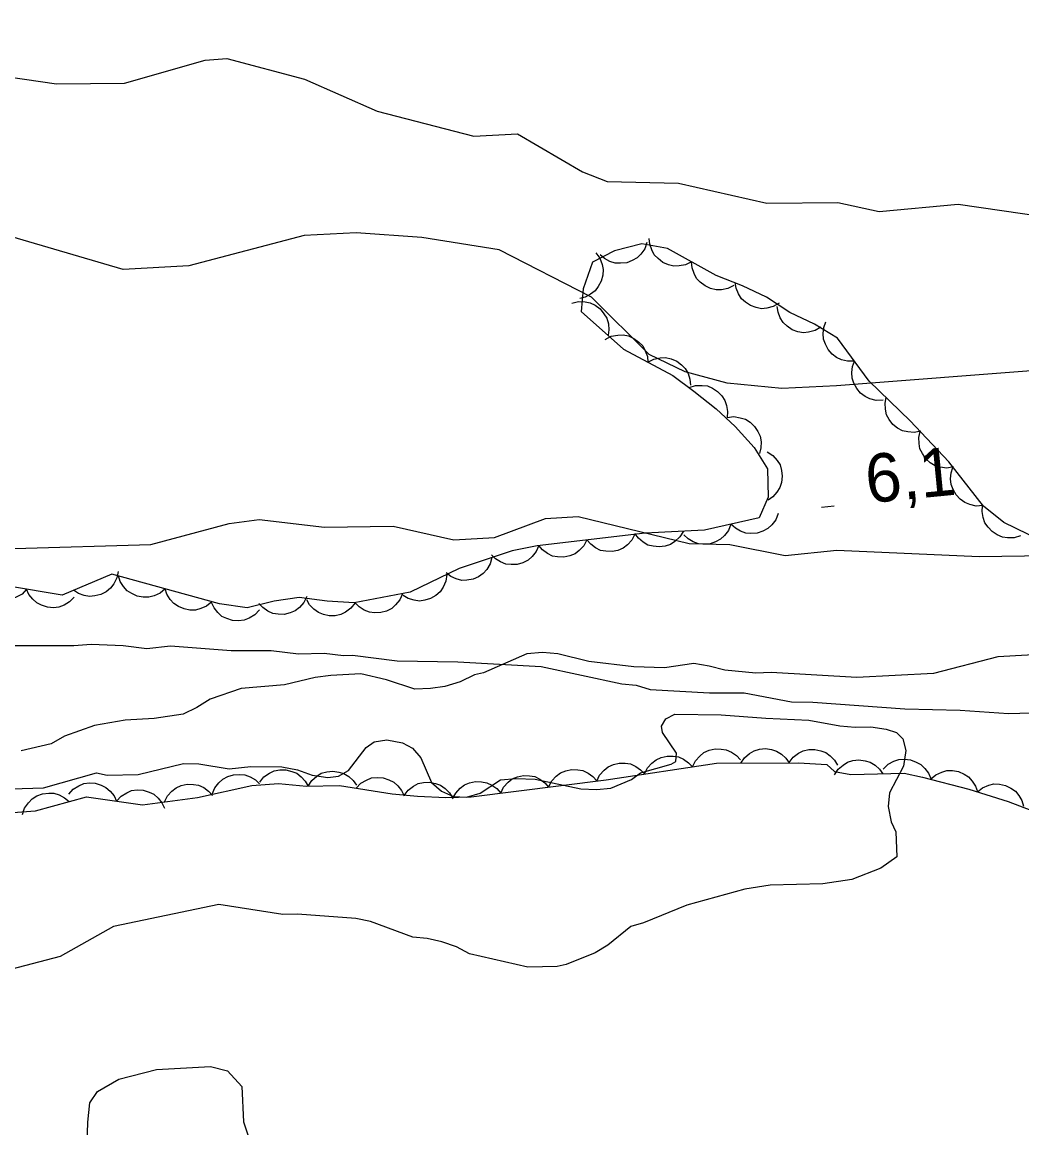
# Model space of a CAD drawing. Extents: x 336540 to 340074, y 5572036 to 5573747.
# Drawn here: x 336918 to 336980, y 5572619 to 5572687.6 of the extents above; entities that cross this region are included whole.
import ezdxf

# ---------------------------------------------------------------- set-up
doc = ezdxf.new("R2010")
doc.units = 0
for name, color, linetype in [('Niveau 1', 7, 'Continuous'), ('Niveau 2', 7, 'Continuous'), ('Niveau 22', 7, 'Continuous'), ('Niveau 3', 7, 'Continuous'), ('Niveau 44', 7, 'Continuous')]:
    doc.layers.add(name, color=color, linetype=linetype)

msp = doc.modelspace()

# ---------------------------------------------------------------- linework, layer by layer
at = {"layer": 'Niveau 1'}
for points in [[(336982.52, 5572648.44), (336978.46, 5572648.23), (336974.47, 5572647.18), (336969.72, 5572646.94), (336964.42, 5572647.24), (336963.46, 5572647.21), (336961.54, 5572647.39), (336960.58, 5572647.65), (336959.62, 5572647.8), (336957.82, 5572647.54), (336955.9, 5572647.6), (336953.13, 5572647.94), (336951.2, 5572648.4), (336950.24, 5572648.49), (336949.28, 5572648.41), (336946.6, 5572647.22), (336946.04, 5572647.1), (336945.15, 5572646.68), (336944.2, 5572646.38), (336943.3, 5572646.25), (336942.34, 5572646.22), (336940.58, 5572646.8), (336938.99, 5572647.16), (336937.13, 5572647.06), (336936.17, 5572646.93), (336934.27, 5572646.49), (336931.57, 5572646.26), (336929.66, 5572645.6), (336928.83, 5572645.07), (336927.99, 5572644.66), (336926.19, 5572644.39), (336924.39, 5572644.29), (336922.48, 5572643.97), (336920.63, 5572643.3), (336919.8, 5572642.83), (336917.95, 5572642.4)], [(336948.61, 5572640.67), (336949.8, 5572640.64), (336952.63, 5572640.03), (336953.59, 5572640), (336954.49, 5572640.07), (336955.77, 5572640.61), (336956.33, 5572641.02), (336958.23, 5572641.57), (336958.51, 5572641.74), (336958.56, 5572642.25), (336957.68, 5572643.53), (336957.62, 5572643.92), (336957.89, 5572644.38), (336958.45, 5572644.67), (336961.32, 5572644.63), (336964.09, 5572644.41), (336966.75, 5572644.3), (336968.67, 5572643.95), (336969.63, 5572643.86), (336970.59, 5572643.88), (336971.55, 5572643.73), (336972.18, 5572643.52), (336972.58, 5572643.14), (336972.77, 5572642.41), (336972.62, 5572641.44), (336971.75, 5572639.79), (336971.66, 5572638.94), (336971.85, 5572637.99), (336972.15, 5572637.37), (336972.21, 5572635.82), (336971.21, 5572635.13), (336969.42, 5572634.41), (336967.62, 5572634.14), (336964.35, 5572634.07), (336962.78, 5572633.81), (336959.19, 5572632.82), (336956.51, 5572631.74), (336955.73, 5572631.5), (336954.29, 5572630.34), (336953.51, 5572629.87), (336951.72, 5572629.15), (336951.16, 5572629.03), (336949.35, 5572628.99), (336945.73, 5572629.81), (336944.93, 5572630.24), (336944.02, 5572630.56), (336943.11, 5572630.76), (336942.21, 5572630.85), (336939.59, 5572631.81), (336938.68, 5572632.01), (336935.07, 5572632.27), (336934.17, 5572632.25), (336930.2, 5572632.87), (336923.66, 5572631.5), (336920.37, 5572629.64), (336915.53, 5572628.38)], [(336916.03, 5572639.99), (336919.33, 5572640.1), (336922.62, 5572641.02), (336923.28, 5572640.88), (336925.2, 5572640.93), (336928, 5572641.61), (336928.96, 5572641.58), (336930.83, 5572641.28), (336932.18, 5572641.42), (336934.1, 5572641.41), (336935.06, 5572641.21), (336935.97, 5572640.89), (336936.94, 5572640.74), (336937.61, 5572640.82), (336938.22, 5572641.17), (336939.32, 5572642.6), (336939.82, 5572642.95), (336940.6, 5572643.08), (336941.57, 5572642.88), (336942.2, 5572642.56), (336942.72, 5572641.95), (336943.37, 5572640.44), (336944, 5572639.89), (336944.74, 5572639.57), (336945.54, 5572639.53), (336946.38, 5572639.77), (336947.65, 5572640.59), (336948.61, 5572640.67)], [(336921.9, 5572613.11), (336922.08, 5572619.38), (336922.2, 5572620.58), (336922.68, 5572621.28), (336923.99, 5572622.04), (336926.33, 5572622.65), (336929.68, 5572622.82), (336930.73, 5572622.55), (336931.61, 5572621.58), (336931.73, 5572619.39), (336932.73, 5572616.38)]]:
    msp.add_lwpolyline(points, dxfattribs=at)
at = {"layer": 'Niveau 2'}
for points in [[(336893.33, 5572688.13), (336896.82, 5572686.1), (336898.2, 5572685.67), (336901.75, 5572685.51), (336907.13, 5572686.13), (336909.17, 5572686.24), (336915.01, 5572684.49), (336920.13, 5572683.73), (336924.35, 5572683.78), (336929.35, 5572685.21), (336930.69, 5572685.3), (336935.51, 5572684.02), (336940, 5572682.05), (336946, 5572680.49), (336948.7, 5572680.63), (336952.73, 5572678.28), (336954.26, 5572677.69), (336958.68, 5572677.59), (336964.16, 5572676.34)], [(336964.16, 5572676.34), (336968.55, 5572676.38), (336971.12, 5572675.83), (336976.01, 5572676.27), (336988.11, 5572674.52), (336994.24, 5572673.99), (336996.41, 5572674.1), (337001.75, 5572675.38), (337014.28, 5572675.68), (337017, 5572675.48), (337020.09, 5572674.64), (337022.81, 5572674.44), (337024.18, 5572673.82), (337027.83, 5572673.48)], [(336981.61, 5572666.04), (336968.47, 5572665.02), (336965.09, 5572664.86), (336961.69, 5572665.18), (336959.1, 5572665.89), (336956.86, 5572666.96), (336953.29, 5572670.51), (336947.56, 5572673.44), (336942.77, 5572674.22), (336938.71, 5572674.51), (336935.49, 5572674.34), (336928.33, 5572672.45), (336924.27, 5572672.24), (336916.88, 5572674.41)], [(336917.53, 5572654.94), (336925.99, 5572655.19), (336930.84, 5572656.49), (336932.69, 5572656.74), (336936.75, 5572656.26), (336940.99, 5572656.32), (336944.76, 5572655.48), (336947.28, 5572655.61), (336950.44, 5572656.8), (336952.47, 5572656.92), (336959.33, 5572655.24), (336961.86, 5572655.18), (336965.28, 5572654.51), (336968.48, 5572654.83), (336977.3, 5572654.44), (336981.53, 5572654.5)]]:
    msp.add_lwpolyline(points, dxfattribs=at)
at = {"layer": 'Niveau 22'}
msp.add_lwpolyline([(336917.41, 5572648.92), (336921.21, 5572648.93), (336922.28, 5572649.01), (336924.27, 5572648.93), (336925.74, 5572648.74), (336927.19, 5572648.9), (336930.95, 5572648.61), (336933.43, 5572648.61), (336935.14, 5572648.41), (336936.72, 5572648.45), (336937.91, 5572648.31), (336938.47, 5572648.32), (336941.25, 5572647.98), (336945.01, 5572647.92), (336950.16, 5572647.63), (336955.16, 5572646.55), (336956.06, 5572646.46), (336956.92, 5572646.19), (336960.59, 5572645.99), (336962.74, 5572645.98), (336965.68, 5572645.43), (336967.01, 5572645.42), (336972.7, 5572645), (336976.14, 5572644.92), (336979.13, 5572644.71), (336982.61, 5572644.81)], dxfattribs=at)
at = {"layer": 'Niveau 3'}
msp.add_line((336967.53, 5572657.5), (336968.33, 5572657.58), dxfattribs=at)
at = {"layer": 'Niveau 44'}
for points in [[(336981.86, 5572655.08), (336978.84, 5572656.55), (336977.57, 5572657.55), (336975.42, 5572660.3), (336973.04, 5572662.84), (336970.49, 5572665.31), (336968.54, 5572667.98), (336967.1, 5572668.84), (336965.57, 5572669.57), (336964.13, 5572670.52), (336962.65, 5572671.21), (336961.02, 5572671.85), (336957.99, 5572673.54), (336956.41, 5572673.83), (336954.72, 5572673.38), (336953.35, 5572672.69), (336952.77, 5572671.04), (336952.65, 5572669.63), (336955.27, 5572667.29), (336958.33, 5572665.66), (336959.63, 5572664.69), (336961.01, 5572663.6), (336962.19, 5572662.49), (336963.36, 5572661.19), (336964.2, 5572659.87), (336964.23, 5572658.12), (336963.68, 5572656.84), (336960.28, 5572656.07), (336956.61, 5572655.89), (336949.92, 5572655.11), (336948.37, 5572654.8), (336945.09, 5572653.69), (336942.04, 5572652.22), (336938.59, 5572651.56), (336936.91, 5572651.67), (336935.18, 5572651.89), (336933.63, 5572651.67), (336931.94, 5572651.25), (336930.24, 5572651.51), (336923.56, 5572653.35), (336920.49, 5572652.05), (336913.7, 5572653.18)], [(336956.72, 5572673.91), (336956.59, 5572673.52), (336956.35, 5572673.19), (336956.12, 5572672.95), (336955.81, 5572672.78), (336955.47, 5572672.65), (336955.08, 5572672.62), (336954.76, 5572672.62), (336954.42, 5572672.73), (336954.1, 5572672.91), (336953.82, 5572673.14)], [(336959.49, 5572672.7), (336959.12, 5572672.52), (336958.72, 5572672.45), (336958.39, 5572672.43), (336958.05, 5572672.52), (336957.71, 5572672.67), (336957.41, 5572672.91), (336957.18, 5572673.14), (336957.02, 5572673.45), (336956.9, 5572673.81), (336956.87, 5572674.16)], [(336953.55, 5572673.26), (336953.8, 5572672.93), (336953.94, 5572672.54), (336954.01, 5572672.22), (336953.98, 5572671.87), (336953.89, 5572671.51), (336953.7, 5572671.18), (336953.51, 5572670.91), (336953.23, 5572670.7), (336952.9, 5572670.52), (336952.56, 5572670.43)], [(336962.11, 5572671.24), (336961.74, 5572671.05), (336961.34, 5572670.98), (336961.01, 5572670.97), (336960.67, 5572671.06), (336960.33, 5572671.21), (336960.03, 5572671.45), (336959.8, 5572671.68), (336959.64, 5572671.99), (336959.52, 5572672.34), (336959.49, 5572672.7)], [(336964.91, 5572670.15), (336964.55, 5572669.94), (336964.16, 5572669.84), (336963.83, 5572669.8), (336963.49, 5572669.87), (336963.14, 5572669.99), (336962.82, 5572670.21), (336962.58, 5572670.42), (336962.39, 5572670.72), (336962.25, 5572671.07), (336962.19, 5572671.42)], [(336952.07, 5572670.14), (336952.48, 5572670.25), (336952.89, 5572670.23), (336953.21, 5572670.17), (336953.52, 5572670.01), (336953.82, 5572669.79), (336954.06, 5572669.49), (336954.24, 5572669.21), (336954.33, 5572668.87), (336954.36, 5572668.5), (336954.31, 5572668.15)], [(336967.5, 5572668.65), (336967.14, 5572668.44), (336966.74, 5572668.34), (336966.42, 5572668.31), (336966.07, 5572668.37), (336965.72, 5572668.5), (336965.41, 5572668.72), (336965.17, 5572668.94), (336964.98, 5572669.24), (336964.85, 5572669.58), (336964.79, 5572669.94)], [(336969.58, 5572666.55), (336969.16, 5572666.54), (336968.77, 5572666.64), (336968.47, 5572666.77), (336968.19, 5572666.99), (336967.95, 5572667.27), (336967.78, 5572667.61), (336967.66, 5572667.92), (336967.65, 5572668.27), (336967.69, 5572668.64), (336967.81, 5572668.98)], [(336954.14, 5572667.89), (336954.51, 5572668.09), (336954.91, 5572668.17), (336955.24, 5572668.19), (336955.58, 5572668.11), (336955.92, 5572667.96), (336956.22, 5572667.73), (336956.46, 5572667.5), (336956.62, 5572667.19), (336956.75, 5572666.84), (336956.78, 5572666.48)], [(336956.78, 5572666.48), (336957.15, 5572666.68), (336957.55, 5572666.76), (336957.88, 5572666.78), (336958.23, 5572666.69), (336958.57, 5572666.55), (336958.87, 5572666.32), (336959.1, 5572666.09), (336959.27, 5572665.78), (336959.39, 5572665.43), (336959.43, 5572665.07)], [(336971.35, 5572664.13), (336970.93, 5572664.12), (336970.54, 5572664.22), (336970.24, 5572664.35), (336969.96, 5572664.57), (336969.72, 5572664.85), (336969.55, 5572665.19), (336969.43, 5572665.49), (336969.42, 5572665.85), (336969.46, 5572666.21), (336969.58, 5572666.55)], [(336959.34, 5572664.92), (336959.74, 5572665.05), (336960.14, 5572665.05), (336960.47, 5572665.01), (336960.79, 5572664.87), (336961.1, 5572664.67), (336961.36, 5572664.39), (336961.55, 5572664.12), (336961.66, 5572663.79), (336961.72, 5572663.42), (336961.69, 5572663.06)], [(336973.69, 5572662.21), (336973.28, 5572662.12), (336972.88, 5572662.16), (336972.56, 5572662.23), (336972.25, 5572662.4), (336971.96, 5572662.63), (336971.74, 5572662.94), (336971.57, 5572663.23), (336971.5, 5572663.57), (336971.48, 5572663.94), (336971.54, 5572664.29)], [(336961.69, 5572663.05), (336962.1, 5572663.11), (336962.5, 5572663.04), (336962.82, 5572662.95), (336963.11, 5572662.76), (336963.38, 5572662.5), (336963.59, 5572662.18), (336963.73, 5572661.89), (336963.79, 5572661.54), (336963.78, 5572661.17), (336963.69, 5572660.82)], [(336975.71, 5572659.99), (336975.3, 5572659.92), (336974.9, 5572659.98), (336974.58, 5572660.06), (336974.28, 5572660.25), (336974.01, 5572660.5), (336973.79, 5572660.82), (336973.64, 5572661.11), (336973.59, 5572661.45), (336973.58, 5572661.82), (336973.66, 5572662.18)], [(336964.18, 5572660.93), (336964.53, 5572660.71), (336964.79, 5572660.4), (336964.97, 5572660.12), (336965.07, 5572659.78), (336965.1, 5572659.41), (336965.05, 5572659.03), (336964.96, 5572658.72), (336964.77, 5572658.42), (336964.53, 5572658.14), (336964.23, 5572657.94)], [(336977.53, 5572657.6), (336977.12, 5572657.57), (336976.72, 5572657.66), (336976.41, 5572657.78), (336976.13, 5572657.99), (336975.88, 5572658.26), (336975.7, 5572658.6), (336975.57, 5572658.9), (336975.54, 5572659.25), (336975.57, 5572659.62), (336975.68, 5572659.96)], [(336964.86, 5572657.11), (336964.71, 5572656.72), (336964.46, 5572656.4), (336964.22, 5572656.17), (336963.91, 5572656.01), (336963.55, 5572655.89), (336963.17, 5572655.87), (336962.85, 5572655.89), (336962.52, 5572656.01), (336962.2, 5572656.2), (336961.93, 5572656.44)], [(336979.88, 5572655.73), (336979.48, 5572655.6), (336979.07, 5572655.6), (336978.75, 5572655.64), (336978.42, 5572655.78), (336978.11, 5572655.98), (336977.86, 5572656.26), (336977.66, 5572656.53), (336977.55, 5572656.86), (336977.5, 5572657.23), (336977.52, 5572657.59)], [(336961.93, 5572656.44), (336961.78, 5572656.06), (336961.53, 5572655.74), (336961.29, 5572655.51), (336960.98, 5572655.34), (336960.63, 5572655.23), (336960.25, 5572655.21), (336959.92, 5572655.23), (336959.59, 5572655.35), (336959.27, 5572655.54), (336959.01, 5572655.78)], [(336955.98, 5572655.82), (336955.79, 5572655.45), (336955.51, 5572655.16), (336955.25, 5572654.95), (336954.92, 5572654.82), (336954.56, 5572654.75), (336954.17, 5572654.77), (336953.85, 5572654.82), (336953.54, 5572654.98), (336953.24, 5572655.2), (336953, 5572655.47)], [(336958.98, 5572656.01), (336958.76, 5572655.65), (336958.46, 5572655.38), (336958.18, 5572655.19), (336957.85, 5572655.09), (336957.48, 5572655.04), (336957.1, 5572655.08), (336956.78, 5572655.15), (336956.48, 5572655.33), (336956.2, 5572655.57), (336955.98, 5572655.86)], [(336950.02, 5572655.13), (336949.86, 5572654.75), (336949.6, 5572654.43), (336949.36, 5572654.21), (336949.04, 5572654.05), (336948.69, 5572653.95), (336948.3, 5572653.94), (336947.98, 5572653.96), (336947.65, 5572654.1), (336947.34, 5572654.29), (336947.08, 5572654.54)], [(336953, 5572655.47), (336952.81, 5572655.1), (336952.53, 5572654.81), (336952.27, 5572654.6), (336951.94, 5572654.48), (336951.58, 5572654.4), (336951.19, 5572654.42), (336950.87, 5572654.47), (336950.56, 5572654.63), (336950.26, 5572654.85), (336950.02, 5572655.12)], [(336947.12, 5572654.38), (336947.01, 5572653.98), (336946.8, 5572653.63), (336946.58, 5572653.38), (336946.29, 5572653.18), (336945.95, 5572653.04), (336945.57, 5572652.98), (336945.25, 5572652.96), (336944.91, 5572653.05), (336944.57, 5572653.2), (336944.28, 5572653.42)], [(336923.96, 5572653.52), (336923.87, 5572653.11), (336923.68, 5572652.75), (336923.49, 5572652.48), (336923.21, 5572652.26), (336922.89, 5572652.09), (336922.51, 5572652), (336922.19, 5572651.96), (336921.84, 5572652.03), (336921.49, 5572652.15), (336921.19, 5572652.35)], [(336926.87, 5572652.44), (336926.55, 5572652.17), (336926.18, 5572652.01), (336925.86, 5572651.91), (336925.51, 5572651.92), (336925.14, 5572651.98), (336924.8, 5572652.15), (336924.52, 5572652.31), (336924.28, 5572652.58), (336924.09, 5572652.9), (336923.97, 5572653.24)], [(336944.32, 5572653.32), (336944.26, 5572652.91), (336944.09, 5572652.54), (336943.91, 5572652.26), (336943.64, 5572652.03), (336943.32, 5572651.84), (336942.96, 5572651.74), (336942.63, 5572651.68), (336942.29, 5572651.73), (336941.93, 5572651.84), (336941.62, 5572652.02)], [(336918.28, 5572652.42), (336918, 5572652.11), (336917.64, 5572651.91), (336917.34, 5572651.79), (336916.99, 5572651.76), (336916.62, 5572651.79), (336916.25, 5572651.91), (336915.96, 5572652.05), (336915.7, 5572652.29), (336915.47, 5572652.58), (336915.32, 5572652.91)], [(336921.24, 5572651.92), (336920.95, 5572651.62), (336920.6, 5572651.42), (336920.29, 5572651.3), (336919.94, 5572651.26), (336919.58, 5572651.29), (336919.21, 5572651.42), (336918.92, 5572651.56), (336918.66, 5572651.8), (336918.43, 5572652.09), (336918.28, 5572652.42)], [(336929.76, 5572651.64), (336929.44, 5572651.37), (336929.07, 5572651.21), (336928.75, 5572651.12), (336928.4, 5572651.12), (336928.04, 5572651.19), (336927.69, 5572651.35), (336927.41, 5572651.52), (336927.18, 5572651.78), (336926.98, 5572652.1), (336926.87, 5572652.44)], [(336935.65, 5572651.96), (336935.47, 5572651.58), (336935.19, 5572651.28), (336934.93, 5572651.07), (336934.61, 5572650.94), (336934.25, 5572650.85), (336933.87, 5572650.86), (336933.54, 5572650.91), (336933.23, 5572651.06), (336932.92, 5572651.27), (336932.68, 5572651.53)], [(336938.64, 5572651.56), (336938.38, 5572651.23), (336938.05, 5572650.99), (336937.76, 5572650.84), (336937.41, 5572650.77), (336937.04, 5572650.76), (336936.67, 5572650.85), (336936.36, 5572650.96), (336936.08, 5572651.17), (336935.82, 5572651.44), (336935.64, 5572651.75)], [(336941.58, 5572652.13), (336941.42, 5572651.75), (336941.15, 5572651.44), (336940.91, 5572651.22), (336940.59, 5572651.06), (336940.24, 5572650.96), (336939.85, 5572650.95), (336939.53, 5572650.98), (336939.2, 5572651.12), (336938.89, 5572651.31), (336938.64, 5572651.57)], [(336932.71, 5572651.13), (336932.43, 5572650.83), (336932.08, 5572650.62), (336931.77, 5572650.49), (336931.42, 5572650.46), (336931.05, 5572650.48), (336930.69, 5572650.6), (336930.39, 5572650.73), (336930.13, 5572650.97), (336929.9, 5572651.26), (336929.75, 5572651.59)], [(336956.58, 5572640.96), (336956.76, 5572641.33), (336957.03, 5572641.63), (336957.29, 5572641.84), (336957.61, 5572641.98), (336957.97, 5572642.07), (336958.35, 5572642.06), (336958.68, 5572642.02), (336958.99, 5572641.87), (336959.3, 5572641.66), (336959.54, 5572641.4)], [(336959.54, 5572641.4), (336959.73, 5572641.77), (336960, 5572642.07), (336960.25, 5572642.29), (336960.58, 5572642.43), (336960.94, 5572642.51), (336961.32, 5572642.5), (336961.64, 5572642.46), (336961.96, 5572642.32), (336962.27, 5572642.11), (336962.51, 5572641.84)], [(336962.53, 5572641.63), (336962.76, 5572641.97), (336963.08, 5572642.23), (336963.36, 5572642.4), (336963.7, 5572642.49), (336964.06, 5572642.53), (336964.44, 5572642.47), (336964.76, 5572642.38), (336965.05, 5572642.19), (336965.33, 5572641.93), (336965.53, 5572641.64)], [(336965.53, 5572641.67), (336965.78, 5572642.01), (336966.11, 5572642.24), (336966.4, 5572642.4), (336966.75, 5572642.47), (336967.12, 5572642.48), (336967.49, 5572642.39), (336967.8, 5572642.29), (336968.08, 5572642.08), (336968.34, 5572641.81), (336968.52, 5572641.5)], [(336915.17, 5572638.4), (336918.84, 5572638.68), (336922, 5572639.55), (336925.47, 5572639.05), (336928.88, 5572639.51), (336932.24, 5572640.24), (336933.89, 5572640.36), (336935.62, 5572640.21), (336937.67, 5572640.24), (336940.94, 5572639.72), (336942.51, 5572639.59), (336944.26, 5572639.51), (336945.82, 5572639.55), (336954.2, 5572640.6), (336961.03, 5572641.62), (336966.12, 5572641.64), (336967.86, 5572641.54), (336968.34, 5572641.11), (336969.35, 5572640.92), (336972.67, 5572641), (336973.8, 5572640.77), (336976.66, 5572640.01), (336979.11, 5572639.26), (336981.65, 5572638.29)], [(336953.61, 5572640.51), (336953.79, 5572640.89), (336954.07, 5572641.19), (336954.32, 5572641.4), (336954.64, 5572641.54), (336955, 5572641.63), (336955.38, 5572641.62), (336955.71, 5572641.58), (336956.03, 5572641.43), (336956.33, 5572641.22), (336956.58, 5572640.96)], [(336968.34, 5572640.9), (336968.57, 5572641.25), (336968.88, 5572641.51), (336969.16, 5572641.69), (336969.49, 5572641.79), (336969.86, 5572641.83), (336970.24, 5572641.77), (336970.56, 5572641.69), (336970.86, 5572641.51), (336971.13, 5572641.26), (336971.34, 5572640.97)], [(336971.37, 5572641.26), (336971.67, 5572641.56), (336972.03, 5572641.75), (336972.34, 5572641.86), (336972.69, 5572641.88), (336973.06, 5572641.84), (336973.41, 5572641.7), (336973.7, 5572641.55), (336973.95, 5572641.3), (336974.17, 5572641), (336974.31, 5572640.67)], [(336929.79, 5572639.71), (336929.94, 5572640.09), (336930.2, 5572640.41), (336930.44, 5572640.64), (336930.75, 5572640.8), (336931.1, 5572640.91), (336931.48, 5572640.93), (336931.81, 5572640.91), (336932.14, 5572640.78), (336932.46, 5572640.59), (336932.72, 5572640.34)], [(336932.73, 5572640.46), (336932.99, 5572640.79), (336933.33, 5572641.01), (336933.63, 5572641.16), (336933.97, 5572641.22), (336934.34, 5572641.22), (336934.71, 5572641.12), (336935.02, 5572641.01), (336935.29, 5572640.79), (336935.54, 5572640.52), (336935.72, 5572640.2)], [(336935.72, 5572640.21), (336935.95, 5572640.56), (336936.26, 5572640.82), (336936.54, 5572641), (336936.88, 5572641.09), (336937.25, 5572641.13), (336937.62, 5572641.07), (336937.94, 5572640.99), (336938.24, 5572640.8), (336938.51, 5572640.55), (336938.72, 5572640.26)], [(336938.71, 5572640.08), (336938.99, 5572640.38), (336939.34, 5572640.58), (336939.65, 5572640.71), (336940, 5572640.74), (336940.37, 5572640.72), (336940.73, 5572640.6), (336941.03, 5572640.46), (336941.29, 5572640.22), (336941.52, 5572639.93), (336941.67, 5572639.6)], [(336947.66, 5572639.78), (336947.84, 5572640.15), (336948.13, 5572640.45), (336948.38, 5572640.65), (336948.71, 5572640.78), (336949.07, 5572640.86), (336949.45, 5572640.84), (336949.78, 5572640.8), (336950.09, 5572640.64), (336950.39, 5572640.42), (336950.63, 5572640.15)], [(336950.63, 5572640.15), (336950.82, 5572640.53), (336951.1, 5572640.82), (336951.36, 5572641.02), (336951.69, 5572641.16), (336952.05, 5572641.23), (336952.43, 5572641.22), (336952.75, 5572641.17), (336953.07, 5572641.01), (336953.37, 5572640.8), (336953.61, 5572640.53)], [(336974.3, 5572640.64), (336974.62, 5572640.91), (336974.99, 5572641.08), (336975.3, 5572641.17), (336975.66, 5572641.17), (336976.02, 5572641.11), (336976.37, 5572640.95), (336976.65, 5572640.78), (336976.88, 5572640.52), (336977.08, 5572640.21), (336977.2, 5572639.87)], [(336920.89, 5572639.71), (336921.17, 5572640.02), (336921.52, 5572640.23), (336921.82, 5572640.36), (336922.17, 5572640.4), (336922.54, 5572640.38), (336922.9, 5572640.26), (336923.2, 5572640.13), (336923.46, 5572639.89), (336923.7, 5572639.61), (336923.86, 5572639.28)], [(336923.86, 5572639.28), (336924.14, 5572639.59), (336924.49, 5572639.8), (336924.79, 5572639.93), (336925.14, 5572639.97), (336925.51, 5572639.95), (336925.87, 5572639.83), (336926.17, 5572639.7), (336926.43, 5572639.47), (336926.67, 5572639.18), (336926.82, 5572638.85)], [(336926.83, 5572639.23), (336927.01, 5572639.61), (336927.29, 5572639.9), (336927.55, 5572640.11), (336927.87, 5572640.25), (336928.23, 5572640.33), (336928.62, 5572640.31), (336928.94, 5572640.27), (336929.26, 5572640.12), (336929.56, 5572639.9), (336929.8, 5572639.63)], [(336941.67, 5572639.63), (336941.92, 5572639.96), (336942.25, 5572640.2), (336942.54, 5572640.36), (336942.88, 5572640.44), (336943.25, 5572640.45), (336943.63, 5572640.37), (336943.94, 5572640.27), (336944.22, 5572640.06), (336944.48, 5572639.8), (336944.67, 5572639.49)], [(336944.68, 5572639.41), (336944.87, 5572639.78), (336945.15, 5572640.07), (336945.41, 5572640.28), (336945.73, 5572640.41), (336946.1, 5572640.49), (336946.48, 5572640.47), (336946.8, 5572640.42), (336947.12, 5572640.27), (336947.42, 5572640.05), (336947.66, 5572639.78)], [(336977.2, 5572639.85), (336977.52, 5572640.11), (336977.9, 5572640.26), (336978.22, 5572640.34), (336978.57, 5572640.33), (336978.93, 5572640.25), (336979.27, 5572640.08), (336979.55, 5572639.9), (336979.77, 5572639.63), (336979.96, 5572639.31), (336980.06, 5572638.97)], [(336918.02, 5572638.45), (336918.16, 5572638.85), (336918.39, 5572639.18), (336918.62, 5572639.42), (336918.92, 5572639.6), (336919.27, 5572639.73), (336919.65, 5572639.77), (336919.98, 5572639.76), (336920.31, 5572639.66), (336920.64, 5572639.48), (336920.91, 5572639.25)]]:
    msp.add_lwpolyline(points, dxfattribs=at)

# ---------------------------------------------------------------- texts
at = {"layer": 'Niveau 3'}
msp.add_text('6,1    ', height=3, rotation=5.5424, dxfattribs=at).set_placement((336970.4, 5572657.74))

doc.saveas('drawing.dxf')
